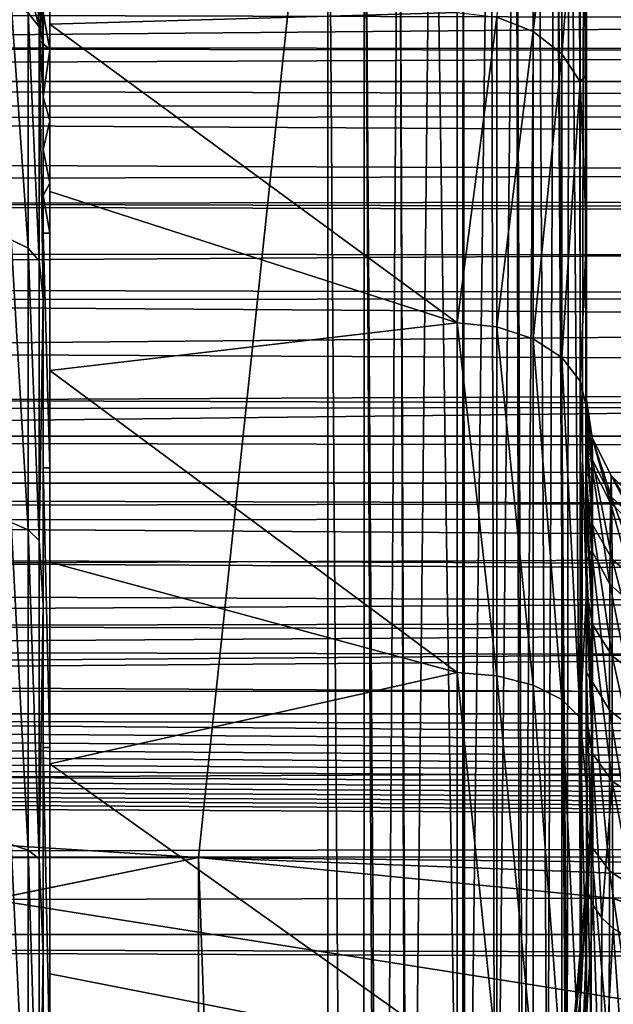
# Model space of a CAD drawing. Header units: metres. Extents: x -95 to 103, y -12 to 12.
# Tile 392 of 520: x -12.89 to -10.6, y 4.48 to 8.29. Entities that reach past the tile are written whole.
import ezdxf

# ---------------------------------------------------------------- set-up
doc = ezdxf.new("R2010")
doc.units = ezdxf.units.M
doc.layers.add('solid_P74500', color=7, linetype='CONTINUOUS')
doc.layers.add('solid_P74500_01', color=7, linetype='CONTINUOUS')

msp = doc.modelspace()

# ---------------------------------------------------------------- linework, layer by layer
at = {"layer": 'solid_P74500'}
for points in [[(-10.720217, 4.530786, -0.299938), (-10.729538, 10.260646, -0.258746), (-10.767222, 10.241575, -0.139548)], [(-10.720217, 4.530786, -0.299938), (-10.70728, 10.272242, -0.379553), (-10.729538, 10.260646, -0.258746)], [(-10.720217, 4.530786, -0.299938), (-10.7, 4.962564, -0.500002), (-10.70728, 10.272242, -0.379553)], [(-10.70728, 10.272242, -0.379553), (-10.7, 4.962564, -0.500002), (-10.7, 10.276363, -0.500002)], [(-10.7, 10.276363, -3.322102), (-10.7, 10.276363, -0.500002), (-10.7, 4.962564, -0.500002)], [(-10.7, 9.964239, -4.164393), (-10.7, 10.276363, -3.322102), (-10.7, 4.962564, -0.500002)], [(-10.850705, 3.60625, 0.027919), (-10.820713, 10.214704, -0.023707), (-10.889793, 10.180357, 0.086145)], [(-10.850705, 3.60625, 0.027919), (-10.780282, 4.037884, -0.107419), (-10.820713, 10.214704, -0.023707)], [(-10.774139, 4.079462, -0.122136), (-10.767222, 10.241575, -0.139548), (-10.820713, 10.214704, -0.023707)], [(-10.780282, 4.037884, -0.107419), (-10.774139, 4.079462, -0.122136), (-10.820713, 10.214704, -0.023707)], [(-10.774139, 4.079462, -0.122136), (-10.720217, 4.530786, -0.299938), (-10.767222, 10.241575, -0.139548)], [(-10.943963, 3.118183, 0.154529), (-10.889793, 10.180357, 0.086145), (-10.973167, 10.139515, 0.186815)], [(-10.943963, 3.118183, 0.154529), (-10.850705, 3.60625, 0.027919), (-10.889793, 10.180357, 0.086145)], [(-11.053237, 2.621506, 0.262691), (-10.973167, 10.139515, 0.186815), (-11.06905, 10.091901, 0.275824)], [(-11.053237, 2.621506, 0.262691), (-10.955414, 3.063545, 0.167526), (-10.973167, 10.139515, 0.186815)], [(-10.955414, 3.063545, 0.167526), (-10.943963, 3.118183, 0.154529), (-10.973167, 10.139515, 0.186815)], [(-11.16904, 2.116243, 0.347397), (-11.06905, 10.091901, 0.275824), (-11.176538, 10.037791, 0.352049)], [(-11.16904, 2.116243, 0.347397), (-11.053237, 2.621506, 0.262691), (-11.06905, 10.091901, 0.275824)], [(-11.179474, 2.070286, 0.353846), (-11.176538, 10.037791, 0.352049), (-11.295142, 9.979001, 0.41438)], [(-11.179474, 2.070286, 0.353846), (-11.16904, 2.116243, 0.347397), (-11.176538, 10.037791, 0.352049)], [(-11.389148, 1.086274, 0.450458), (-11.295142, 9.979001, 0.41438), (-11.42355, 9.916136, 0.461028)], [(-11.389148, 1.086274, 0.450458), (-11.179474, 2.070286, 0.353846), (-11.295142, 9.979001, 0.41438)], [(-10.7, 9.964239, -4.164393), (-10.7, 4.962564, -0.500002), (-10.7, 5.560718, -1.04637)], [(-10.7, 9.964239, -4.164393), (-10.7, 5.560718, -1.04637), (-10.7, 5.589056, -1.075449)], [(-10.7, 9.588127, -4.9705), (-10.7, 9.964239, -4.164393), (-10.7, 5.589056, -1.075449)], [(-11.492043, 0.000119, 0.478138), (-11.42355, 9.916136, 0.461028), (-11.559311, 9.84859, 0.490054)], [(-11.492043, 0.000119, 0.478138), (-11.394361, 1.052726, 0.452147), (-11.42355, 9.916136, 0.461028)], [(-11.394361, 1.052726, 0.452147), (-11.389148, 1.086274, 0.450458), (-11.42355, 9.916136, 0.461028)], [(-11.562127, -9.22276, 0.49045), (-11.559311, 9.84859, 0.490054), (-11.7, 9.776363, 0.5)], [(-11.562127, -9.22276, 0.49045), (-11.456533, -9.297747, 0.469909), (-11.559311, 9.84859, 0.490054)], [(-11.492043, 0.000119, 0.478138), (-11.559311, 9.84859, 0.490054), (-11.456533, -9.297747, 0.469909)], [(-12.2, 5.05, 0.5), (-11.7, 9.776363, 0.5), (-88, 9.776363, 0.5)], [(-12.2, 5.05, 0.5), (-88, 9.776363, 0.5), (-88, 5.05, 0.5)], [(-11.7, -9.123637, 0.5), (-11.7, 9.776363, 0.5), (-12.2, 5.05, 0.5)], [(-11.562127, -9.22276, 0.49045), (-11.7, 9.776363, 0.5), (-11.7, -9.123637, 0.5)], [(-10.7, 9.588127, -4.9705), (-10.7, 5.589056, -1.075449), (-10.7, 6.056515, -1.629426)], [(-10.7, 9.146747, -5.742203), (-10.7, 9.588127, -4.9705), (-10.7, 6.056515, -1.629426)], [(-11.045939, 8.299086, -7.633216), (-10.906362, 9.258277, -6.311059), (-10.906362, 8.243978, -7.58828)], [(-10.906362, 8.243978, -7.58828), (-10.906362, 9.258277, -6.311059), (-10.795584, 9.161174, -6.25701)], [(-10.906362, 8.243978, -7.58828), (-10.795584, 9.161174, -6.25701), (-10.795584, 8.158117, -7.518138)], [(-10.795584, 8.158117, -7.518138), (-10.795584, 9.161174, -6.25701), (-10.724472, 9.038815, -6.188787)], [(-10.7, 9.146747, -5.742203), (-10.7, 6.056515, -1.629426), (-10.7, 6.079714, -1.662461)], [(-10.7, 9.146747, -5.742203), (-10.7, 6.079714, -1.662461), (-10.7, 6.382291, -2.180827)], [(-10.7, 8.640738, -6.478613), (-10.7, 9.146747, -5.742203), (-10.7, 6.382291, -2.180827)], [(-10.795584, 8.158117, -7.518138), (-10.724472, 9.038815, -6.188787), (-10.724472, 8.049923, -7.42967)], [(-10.724472, 9.038815, -6.188787), (-10.7, 8.640738, -6.478613), (-10.7, 8.078977, -7.167185)], [(-10.724472, 8.049923, -7.42967), (-10.724472, 9.038815, -6.188787), (-10.7, 8.078977, -7.167185)], [(92.5, 8.487373, 9.175829), (-94.018356, 8.920666, 8.756239), (-94.018356, 8.209083, 9.426609)], [(-12.775, 8.272129, -7.697855), (-12.775, 8.861717, -7.011328), (-11.2, 8.317983, -7.648605)], [(-12.775, 8.471128, -4.3), (-12.775, 8.861717, -7.011328), (-12.775, 8.272129, -7.697855)], [(-10.7, 8.640738, -6.478613), (-10.7, 6.382291, -2.180827), (-10.7, 6.471042, -2.372547)], [(-10.7, 8.640738, -6.478613), (-10.7, 6.471042, -2.372547), (-10.7, 6.640963, -2.825256)], [(-10.7, 8.078977, -7.167185), (-10.7, 8.640738, -6.478613), (-10.7, 6.640963, -2.825256)], [(92.5, 7.752533, 9.805175), (92.5, 8.487373, 9.175829), (-94.018356, 8.209083, 9.426609)], [(-12.827024, 8.471128, -4.3), (-12.775, 8.471128, -4.3), (-12.775, 8.174138, -4.337442)], [(-12.826688, 8.45, -4.300186), (-12.827024, 8.471128, -4.3), (-12.775, 8.174138, -4.337442)], [(-12.775, 8.174138, -4.337442), (-12.775, 8.471128, -4.3), (-12.775, 8.272129, -7.697855)], [(-12.812919, 8.207573, -4.329284), (-12.826688, 8.45, -4.300186), (-12.775, 8.174138, -4.337442)], [(-12.806815, 8.45, -4.348236), (-12.826688, 8.45, -4.300186), (-12.812919, 8.207573, -4.329284)], [(-12.806815, 8.45, -4.348236), (-12.812919, 8.207573, -4.329284), (-12.8, 7.991544, -4.4)], [(-12.806815, 8.45, -4.348236), (-12.8, 7.991544, -4.4), (-12.8, 8.45, -4.4)], [(-12.8, 8.45, -5.009184), (-12.8, 8.45, -4.4), (-12.8, 7.991544, -4.4)], [(-12.8, 8.351065, -5.044915), (-12.8, 8.45, -5.009184), (-12.8, 7.991544, -4.4)], [(-12.858634, 7.40553, -6.481727), (-12.923609, 8.353393, -5.284962), (-12.858634, 8.316751, -5.26178)], [(-12.858634, 7.40553, -6.481727), (-12.923609, 7.438158, -6.510284), (-12.923609, 8.353393, -5.284962)], [(-12.815224, 8.261871, -5.227059), (-12.858634, 8.316751, -5.26178), (-12.838197, 8.344212, -5.191939)], [(-12.815224, 8.261871, -5.227059), (-12.838197, 8.344212, -5.191939), (-12.809789, 8.306506, -5.150869)], [(-12.809789, 8.306506, -5.150869), (-12.8, 8.351065, -5.044915), (-12.8, 8.26471, -5.105342)], [(-12.8, 8.26471, -5.105342), (-12.8, 8.351065, -5.044915), (-12.8, 7.991544, -4.4)], [(-12.815224, 7.356664, -6.438956), (-12.858634, 8.316751, -5.26178), (-12.815224, 8.261871, -5.227059)], [(-12.858634, 7.40553, -6.481727), (-12.858634, 8.316751, -5.26178), (-12.815224, 7.356664, -6.438956)], [(-12.815224, 8.261871, -5.227059), (-12.809789, 8.306506, -5.150869), (-12.8, 8.26471, -5.105342)], [(-12.775, 8.272129, -7.697855), (-11.2, 8.317983, -7.648605), (-11.2, 7.117108, -8.777059)], [(-11.045939, 8.299086, -7.633216), (-11.2, 7.117108, -8.777059), (-11.2, 8.317983, -7.648605)], [(-12.815224, 8.261871, -5.227059), (-12.8, 8.26471, -5.105342), (-12.8, 8.197192, -5.186139)], [(-12.8, 8.197192, -5.186139), (-12.8, 8.26471, -5.105342), (-12.8, 7.991544, -4.4)], [(-12.775, 7.625296, -8.338946), (-12.775, 8.272129, -7.697855), (-11.2, 7.117108, -8.777059)], [(-12.775, 8.174138, -4.337442), (-12.775, 8.272129, -7.697855), (-12.775, 7.625296, -8.338946)], [(-11.045939, 7.101254, -8.758596), (-11.2, 7.117108, -8.777059), (-11.045939, 8.299086, -7.633216)], [(-11.045939, 7.101254, -8.758596), (-11.045939, 8.299086, -7.633216), (-10.906362, 8.243978, -7.58828)], [(-12.815224, 8.261871, -5.227059), (-12.8, 8.197192, -5.186139), (-12.8, 7.209812, -6.488678)], [(-12.815224, 7.356664, -6.438956), (-12.815224, 8.261871, -5.227059), (-12.8, 7.209812, -6.488678)], [(-11.045939, 7.101254, -8.758596), (-10.906362, 8.243978, -7.58828), (-10.906362, 7.055001, -8.704718)], [(-10.906362, 7.055001, -8.704718), (-10.906362, 8.243978, -7.58828), (-10.795584, 8.158117, -7.518138)], [(92.5, 7.752533, 9.805175), (-94.018356, 8.209083, 9.426609), (-94.018356, 7.447287, 10.039319)], [(-12.812919, 8.207573, -4.329284), (-12.775, 8.174138, -4.337442), (-12.8, 7.991544, -4.4)], [(-12.8, 8.197192, -5.186139), (-12.8, 7.610012, -4.66425), (-12.8, 7.464657, -4.846535)], [(-12.8, 7.209812, -6.488678), (-12.8, 8.197192, -5.186139), (-12.8, 7.464657, -4.846535)], [(-12.8, 8.197192, -5.186139), (-12.8, 7.787892, -4.513497), (-12.8, 7.610012, -4.66425)], [(-12.8, 8.197192, -5.186139), (-12.8, 7.991544, -4.4), (-12.8, 7.787892, -4.513497)], [(-12.8, 7.991544, -4.4), (-12.775, 8.174138, -4.337442), (-12.775, 7.898653, -4.44576)], [(-12.775, 7.898653, -4.44576), (-12.775, 8.174138, -4.337442), (-12.775, 7.625296, -8.338946)], [(-10.906362, 7.055001, -8.704718), (-10.795584, 8.158117, -7.518138), (-10.795584, 6.982949, -8.620655)], [(-10.795584, 6.982949, -8.620655), (-10.795584, 8.158117, -7.518138), (-10.724472, 8.049923, -7.42967)], [(-10.724472, 8.049923, -7.42967), (-10.7, 8.078977, -7.167185), (-10.7, 7.459756, -7.809303)], [(-10.7, 8.078977, -7.167185), (-10.7, 6.640963, -2.825256), (-10.7, 6.73701, -3.164392)], [(-10.7, 8.078977, -7.167185), (-10.7, 6.73701, -3.164392), (-10.7, 6.789945, -3.429881)], [(-10.7, 7.459756, -7.809303), (-10.7, 8.078977, -7.167185), (-10.7, 6.789945, -3.429881)], [(-10.795584, 6.982949, -8.620655), (-10.724472, 8.049923, -7.42967), (-10.724472, 6.892139, -8.514674)], [(-10.724472, 6.892139, -8.514674), (-10.724472, 8.049923, -7.42967), (-10.7, 7.459756, -7.809303)], [(-12.8, 7.991544, -4.4), (-12.775, 7.898653, -4.44576), (-12.8, 7.787892, -4.513497)], [(-12.8, 7.787892, -4.513497), (-12.775, 7.898653, -4.44576), (-12.775, 7.657787, -4.617832)], [(-12.775, 7.657787, -4.617832), (-12.775, 7.898653, -4.44576), (-12.775, 7.625296, -8.338946)], [(-12.8, 7.787892, -4.513497), (-12.775, 7.657787, -4.617832), (-12.8, 7.610012, -4.66425)], [(92.5, 6.975814, 10.372194), (92.5, 7.752533, 9.805175), (-94.018356, 7.447287, 10.039319)], [(-12.8, 7.610012, -4.66425), (-12.775, 7.657787, -4.617832), (-12.775, 7.464657, -4.846535)], [(-12.775, 7.464657, -4.846535), (-12.775, 7.657787, -4.617832), (-12.775, 7.625296, -8.338946)], [(-12.775, 6.932415, -8.923593), (-12.775, 7.625296, -8.338946), (-11.2, 7.117108, -8.777059)], [(-12.775, 7.464657, -4.846535), (-12.775, 7.625296, -8.338946), (-12.775, 6.932415, -8.923593)], [(-12.8, 7.610012, -4.66425), (-12.775, 7.464657, -4.846535), (-12.8, 7.464657, -4.846535)], [(-12.8, 7.464657, -4.846535), (-12.775, 7.464657, -4.846535), (-12.775, 6.556727, -6.017871)], [(-12.8, 7.464657, -4.846535), (-12.775, 6.556727, -6.017871), (-12.8, 6.556684, -6.017917)], [(-12.8, 7.209812, -6.488678), (-12.8, 7.464657, -4.846535), (-12.8, 6.556684, -6.017917)], [(-12.775, 6.556727, -6.017871), (-12.775, 7.464657, -4.846535), (-12.775, 6.932415, -8.923593)], [(92.5, 6.975814, 10.372194), (-94.018356, 7.447287, 10.039319), (-94.018356, 6.639937, 10.59062)], [(-12.858634, 6.31703, -7.546509), (-12.923609, 6.344862, -7.579757), (-12.923609, 7.438158, -6.510284)], [(-12.858634, 6.31703, -7.546509), (-12.923609, 7.438158, -6.510284), (-12.858634, 7.40553, -6.481727)], [(-10.724472, 6.892139, -8.514674), (-10.7, 7.459756, -7.809303), (-10.7, 6.791658, -8.397204)], [(-10.7, 7.459756, -7.809303), (-10.7, 6.789945, -3.429881), (-10.7, 6.821482, -3.96464)], [(-10.7, 6.791658, -8.397204), (-10.7, 7.459756, -7.809303), (-10.7, 6.821482, -3.96464)], [(-12.858634, 7.40553, -6.481727), (-12.815224, 7.356664, -6.438956), (-12.815224, 6.275347, -7.496712)], [(-12.858634, 6.31703, -7.546509), (-12.858634, 7.40553, -6.481727), (-12.815224, 6.275347, -7.496712)], [(-12.815224, 6.275347, -7.496712), (-12.815224, 7.356664, -6.438956), (-12.8, 7.209812, -6.488678)], [(-12.815224, 6.275347, -7.496712), (-12.8, 7.209812, -6.488678), (-12.8, 6.026425, -7.600097)], [(-12.8, 6.026425, -7.600097), (-12.8, 7.209812, -6.488678), (-12.8, 6.556684, -6.017917)], [(-12.775, 6.932415, -8.923593), (-11.2, 7.117108, -8.777059), (-11.2, 5.764879, -9.718856)], [(-11.045939, 5.752546, -9.697887), (-11.2, 5.764879, -9.718856), (-11.2, 7.117108, -8.777059)], [(-11.045939, 5.752546, -9.697887), (-11.2, 7.117108, -8.777059), (-11.045939, 7.101254, -8.758596)], [(-11.045939, 7.101254, -8.758596), (-10.906362, 7.055001, -8.704718), (-10.906362, 5.716541, -9.636717)], [(-11.045939, 5.752546, -9.697887), (-11.045939, 7.101254, -8.758596), (-10.906362, 5.716541, -9.636717)], [(-10.906362, 7.055001, -8.704718), (-10.795584, 6.982949, -8.620655), (-10.795584, 5.660461, -9.541303)], [(-10.906362, 5.716541, -9.636717), (-10.906362, 7.055001, -8.704718), (-10.795584, 5.660461, -9.541303)], [(92.5, 6.152128, 10.880493), (92.5, 6.975814, 10.372194), (-94.018356, 6.639937, 10.59062)], [(-10.795584, 6.982949, -8.620655), (-10.724472, 6.892139, -8.514674), (-10.724472, 5.589754, -9.421036)], [(-10.795584, 5.660461, -9.541303), (-10.795584, 6.982949, -8.620655), (-10.724472, 5.589754, -9.421036)], [(-12.775, 6.192263, -9.451836), (-12.775, 6.932415, -8.923593), (-11.2, 5.764879, -9.718856)], [(-12.775, 6.556727, -6.017871), (-12.775, 6.932415, -8.923593), (-12.775, 6.192263, -9.451836)], [(-10.724472, 6.892139, -8.514674), (-10.7, 6.791658, -8.397204), (-10.7, 6.077065, -8.927623)], [(-10.724472, 5.589754, -9.421036), (-10.724472, 6.892139, -8.514674), (-10.7, 6.077065, -8.927623)], [(-10.7, 6.821482, -3.96464), (-10.7, 6.789945, -3.429881), (-10.676992, 6.58591, -3.182848)], [(-10.677466, 6.673113, -3.964638), (-10.7, 6.821482, -3.96464), (-10.676992, 6.58591, -3.182848)], [(-10.679035, 6.563127, -4.871075), (-10.7, 6.821482, -3.96464), (-10.677466, 6.673113, -3.964638)], [(-10.7, 6.791658, -8.397204), (-10.7, 6.821482, -3.96464), (-10.7, 6.732092, -4.755459)], [(-10.679035, 6.563127, -4.871075), (-10.7, 6.732092, -4.755459), (-10.7, 6.821482, -3.96464)], [(-10.7, 6.791658, -8.397204), (-10.7, 6.520234, -5.458665), (-10.7, 6.191963, -6.088352)], [(-10.7, 6.077065, -8.927623), (-10.7, 6.791658, -8.397204), (-10.7, 6.191963, -6.088352)], [(-10.7, 6.791658, -8.397204), (-10.7, 6.732092, -4.755459), (-10.7, 6.520234, -5.458665)], [(-10.7, 6.789945, -3.429881), (-10.7, 6.73701, -3.164392), (-10.676992, 6.58591, -3.182848)], [(-10.7, 6.73701, -3.164392), (-10.7, 6.640963, -2.825256), (-10.676474, 6.337307, -2.436448)], [(-10.676992, 6.58591, -3.182848), (-10.7, 6.73701, -3.164392), (-10.676474, 6.337307, -2.436448)], [(-10.679035, 6.563127, -4.871075), (-10.7, 6.520234, -5.458665), (-10.7, 6.732092, -4.755459)], [(-10.607231, 6.420863, -4.834728), (-10.679035, 6.563127, -4.871075), (-10.677466, 6.673113, -3.964638)], [(-10.677466, 6.673113, -3.964638), (-10.676992, 6.58591, -3.182848), (-10.602393, 6.442499, -3.214391)], [(-10.604236, 6.527142, -3.964637), (-10.677466, 6.673113, -3.964638), (-10.602393, 6.442499, -3.214391)], [(-10.607231, 6.420863, -4.834728), (-10.677466, 6.673113, -3.964638), (-10.604236, 6.527142, -3.964637)], [(92.5, 6.152128, 10.880493), (-94.018356, 6.639937, 10.59062), (-94.018356, 5.791973, 11.077141)], [(-10.7, 6.640963, -2.825256), (-10.7, 6.471042, -2.372547), (-10.676474, 6.337307, -2.436448)], [(-12.8, 6.556684, -6.017917), (-12.775, 6.556727, -6.017871), (-12.775, 5.474746, -7.016306)], [(-12.8, 6.556684, -6.017917), (-12.775, 5.474746, -7.016306), (-12.8, 5.474657, -7.016375)], [(-12.8, 6.026425, -7.600097), (-12.8, 6.556684, -6.017917), (-12.8, 5.474657, -7.016375)], [(-12.775, 5.474746, -7.016306), (-12.775, 6.556727, -6.017871), (-12.775, 6.192263, -9.451836)], [(-10.679035, 6.563127, -4.871075), (-10.680048, 6.23771, -5.725375), (-10.7, 6.520234, -5.458665)], [(-10.609302, 6.107091, -5.657196), (-10.680048, 6.23771, -5.725375), (-10.679035, 6.563127, -4.871075)], [(-10.607231, 6.420863, -4.834728), (-10.609302, 6.107091, -5.657196), (-10.679035, 6.563127, -4.871075)], [(-10.676992, 6.58591, -3.182848), (-10.676474, 6.337307, -2.436448), (-10.600967, 6.202978, -2.496407)], [(-10.602393, 6.442499, -3.214391), (-10.676992, 6.58591, -3.182848), (-10.600967, 6.202978, -2.496407)], [(-10.680048, 6.23771, -5.725375), (-10.7, 6.191963, -6.088352), (-10.7, 6.520234, -5.458665)], [(-10.488104, 6.306012, -4.805385), (-10.607231, 6.420863, -4.834728), (-10.604236, 6.527142, -3.964637)], [(-10.604236, 6.527142, -3.964637), (-10.602393, 6.442499, -3.214391), (-10.480659, 6.328219, -3.239528)], [(-10.487596, 6.412364, -3.964637), (-10.604236, 6.527142, -3.964637), (-10.480659, 6.328219, -3.239528)], [(-10.488104, 6.306012, -4.805385), (-10.604236, 6.527142, -3.964637), (-10.487596, 6.412364, -3.964637)], [(-10.7, 6.471042, -2.372547), (-10.7, 6.382291, -2.180827), (-10.676476, 5.950873, -1.751753)], [(-10.676474, 6.337307, -2.436448), (-10.7, 6.471042, -2.372547), (-10.676476, 5.950873, -1.751753)], [(-10.602393, 6.442499, -3.214391), (-10.600967, 6.202978, -2.496407), (-10.477966, 6.096237, -2.544051)], [(-10.480659, 6.328219, -3.239528), (-10.602393, 6.442499, -3.214391), (-10.477966, 6.096237, -2.544051)], [(-10.49103, 6.001252, -5.601952), (-10.609302, 6.107091, -5.657196), (-10.607231, 6.420863, -4.834728)], [(-10.488104, 6.306012, -4.805385), (-10.49103, 6.001252, -5.601952), (-10.607231, 6.420863, -4.834728)], [(-10.7, 6.382291, -2.180827), (-10.7, 6.079714, -1.662461), (-10.676476, 5.950873, -1.751753)], [(-12.858634, 5.077307, -8.430635), (-12.923609, 5.099677, -8.467779), (-12.923609, 6.344862, -7.579757)], [(-12.858634, 5.077307, -8.430635), (-12.923609, 6.344862, -7.579757), (-12.858634, 6.31703, -7.546509)], [(-10.676474, 6.337307, -2.436448), (-10.676476, 5.950873, -1.751753), (-10.600417, 5.829089, -1.835741)], [(-10.600967, 6.202978, -2.496407), (-10.676474, 6.337307, -2.436448), (-10.600417, 5.829089, -1.835741)], [(-12.858634, 6.31703, -7.546509), (-12.815224, 6.275347, -7.496712), (-12.815224, 5.043804, -8.375005)], [(-12.858634, 5.077307, -8.430635), (-12.858634, 6.31703, -7.546509), (-12.815224, 5.043804, -8.375005)], [(-12.815224, 5.043804, -8.375005), (-12.815224, 6.275347, -7.496712), (-12.8, 6.026425, -7.600097)], [(-10.680048, 6.23771, -5.725375), (-10.680665, 5.733487, -6.488985), (-10.7, 6.191963, -6.088352)], [(-10.610574, 5.619171, -6.395519), (-10.680665, 5.733487, -6.488985), (-10.680048, 6.23771, -5.725375)], [(-10.609302, 6.107091, -5.657196), (-10.610574, 5.619171, -6.395519), (-10.680048, 6.23771, -5.725375)], [(-12.775, 5.412377, -9.919429), (-12.775, 6.192263, -9.451836), (-11.2, 5.764879, -9.718856)], [(-12.775, 5.474746, -7.016306), (-12.775, 6.192263, -9.451836), (-12.775, 5.412377, -9.919429)], [(-10.7, 6.077065, -8.927623), (-10.7, 6.191963, -6.088352), (-10.7, 5.763811, -6.670425)], [(-10.680665, 5.733487, -6.488985), (-10.7, 5.763811, -6.670425), (-10.7, 6.191963, -6.088352)], [(-10.600967, 6.202978, -2.496407), (-10.600417, 5.829089, -1.835741), (-10.476162, 5.732447, -1.902389)], [(-10.477966, 6.096237, -2.544051), (-10.600967, 6.202978, -2.496407), (-10.476162, 5.732447, -1.902389)], [(92.5, 5.292573, 11.32415), (92.5, 6.152128, 10.880493), (-94.018356, 5.791973, 11.077141)], [(-10.492833, 5.526332, -6.319613), (-10.610574, 5.619171, -6.395519), (-10.609302, 6.107091, -5.657196)], [(-10.49103, 6.001252, -5.601952), (-10.492833, 5.526332, -6.319613), (-10.609302, 6.107091, -5.657196)], [(-10.724472, 5.589754, -9.421036), (-10.7, 6.077065, -8.927623), (-10.7, 5.319667, -9.398912)], [(-10.7, 6.079714, -1.662461), (-10.7, 6.056515, -1.629426), (-10.676504, 5.451619, -1.143418)], [(-10.676476, 5.950873, -1.751753), (-10.7, 6.079714, -1.662461), (-10.676504, 5.451619, -1.143418)], [(-10.7, 5.319667, -9.398912), (-10.7, 6.077065, -8.927623), (-10.7, 5.763811, -6.670425)], [(-10.7, 6.056515, -1.629426), (-10.7, 5.589056, -1.075449), (-10.676504, 5.451619, -1.143418)], [(-12.815224, 5.043804, -8.375005), (-12.8, 6.026425, -7.600097), (-12.8, 4.674098, -8.499244)], [(-12.8, 4.674098, -8.499244), (-12.8, 6.026425, -7.600097), (-12.8, 5.474657, -7.016375)], [(-10.676476, 5.950873, -1.751753), (-10.676504, 5.451619, -1.143418), (-10.599911, 5.344534, -1.246482)], [(-10.600417, 5.829089, -1.835741), (-10.676476, 5.950873, -1.751753), (-10.599911, 5.344534, -1.246482)], [(-10.600417, 5.829089, -1.835741), (-10.599911, 5.344534, -1.246482), (-10.474512, 5.259675, -1.328155)], [(-10.476162, 5.732447, -1.902389), (-10.600417, 5.829089, -1.835741), (-10.474512, 5.259675, -1.328155)], [(92.5, 5.292573, 11.32415), (-94.018356, 5.791973, 11.077141), (-94.018356, 4.90858, 11.495906)], [(-12.775, 5.412377, -9.919429), (-11.2, 5.764879, -9.718856), (-11.2, 4.290052, -10.453968)], [(-11.045939, 4.281618, -10.431134), (-11.2, 4.290052, -10.453968), (-11.2, 5.764879, -9.718856)], [(-11.045939, 4.281618, -10.431134), (-11.2, 5.764879, -9.718856), (-11.045939, 5.752546, -9.697887)], [(-11.045939, 5.752546, -9.697887), (-10.906362, 5.716541, -9.636717), (-10.906362, 4.256957, -10.36453)], [(-11.045939, 4.281618, -10.431134), (-11.045939, 5.752546, -9.697887), (-10.906362, 4.256957, -10.36453)], [(-10.7, 5.319667, -9.398912), (-10.7, 5.763811, -6.670425), (-10.7, 5.17428, -7.251416)], [(-10.680972, 5.094582, -7.14381), (-10.7, 5.17428, -7.251416), (-10.7, 5.763811, -6.670425)], [(-10.680665, 5.733487, -6.488985), (-10.680972, 5.094582, -7.14381), (-10.7, 5.763811, -6.670425)], [(-10.906362, 5.716541, -9.636717), (-10.795584, 5.660461, -9.541303), (-10.795584, 4.218554, -10.260656)], [(-10.906362, 4.256957, -10.36453), (-10.906362, 5.716541, -9.636717), (-10.795584, 4.218554, -10.260656)], [(-10.61121, 4.998058, -7.031844), (-10.680972, 5.094582, -7.14381), (-10.680665, 5.733487, -6.488985)], [(-10.610574, 5.619171, -6.395519), (-10.61121, 4.998058, -7.031844), (-10.680665, 5.733487, -6.488985)], [(-10.795584, 5.660461, -9.541303), (-10.724472, 5.589754, -9.421036), (-10.724472, 4.170092, -10.129738)], [(-10.795584, 4.218554, -10.260656), (-10.795584, 5.660461, -9.541303), (-10.724472, 4.170092, -10.129738)], [(-18.879267, 5.604443, -11.173192), (92.5, 4.734525, -11.568391), (-19.200003, 5.573798, -11.188511)], [(-10.493737, 4.919579, -6.940812), (-10.61121, 4.998058, -7.031844), (-10.610574, 5.619171, -6.395519)], [(-10.492833, 5.526332, -6.319613), (-10.493737, 4.919579, -6.940812), (-10.610574, 5.619171, -6.395519)], [(-84.200005, 5.573798, -11.188511), (92.5, 4.734525, -11.568391), (-94.018356, 4.765634, -11.555896)], [(-74.200005, 5.573798, -11.188511), (92.5, 4.734525, -11.568391), (-79.200005, 5.573798, -11.188511)], [(-69.200005, 5.573798, -11.188511), (92.5, 4.734525, -11.568391), (-74.200005, 5.573798, -11.188511)], [(-64.200005, 5.573798, -11.188511), (92.5, 4.734525, -11.568391), (-69.200005, 5.573798, -11.188511)], [(-59.200001, 5.573798, -11.188511), (92.5, 4.734525, -11.568391), (-64.200005, 5.573798, -11.188511)], [(-54.200001, 5.573798, -11.188511), (92.5, 4.734525, -11.568391), (-59.200001, 5.573798, -11.188511)], [(-49.200001, 5.573798, -11.188511), (92.5, 4.734525, -11.568391), (-54.200001, 5.573798, -11.188511)], [(-44.200001, 5.573798, -11.188511), (92.5, 4.734525, -11.568391), (-49.200001, 5.573798, -11.188511)], [(-39.200001, 5.573798, -11.188511), (92.5, 4.734525, -11.568391), (-44.200001, 5.573798, -11.188511)], [(-34.200001, 5.573798, -11.188511), (92.5, 4.734525, -11.568391), (-39.200001, 5.573798, -11.188511)], [(-29.200003, 5.573798, -11.188511), (92.5, 4.734525, -11.568391), (-34.200001, 5.573798, -11.188511)], [(-24.200003, 5.573798, -11.188511), (92.5, 4.734525, -11.568391), (-29.200003, 5.573798, -11.188511)], [(-19.200003, 5.573798, -11.188511), (92.5, 4.734525, -11.568391), (-24.200003, 5.573798, -11.188511)], [(-10.724472, 5.589754, -9.421036), (-10.7, 5.319667, -9.398912), (-10.7, 4.528847, -9.8043)], [(-10.724472, 4.170092, -10.129738), (-10.724472, 5.589754, -9.421036), (-10.7, 4.528847, -9.8043)], [(-10.7, 5.589056, -1.075449), (-10.7, 5.560718, -1.04637), (-10.676504, 5.451619, -1.143418)], [(-10.693497, 4.912772, -0.563695), (-10.7, 5.560718, -1.04637), (-10.7, 4.962564, -0.500002)], [(-10.693497, 4.912772, -0.563695), (-10.676504, 5.451619, -1.143418), (-10.7, 5.560718, -1.04637)], [(-12.8, 5.474657, -7.016375), (-12.775, 5.474746, -7.016306), (-12.775, 4.24283, -7.823288)], [(-12.8, 5.474657, -7.016375), (-12.775, 4.24283, -7.823288), (-12.8, 4.242698, -7.82336)], [(-12.8, 4.674098, -8.499244), (-12.8, 5.474657, -7.016375), (-12.8, 4.242698, -7.82336)], [(-12.775, 5.474746, -7.016306), (-12.775, 5.412377, -9.919429), (-12.775, 4.599659, -10.321157)], [(-12.775, 4.24283, -7.823288), (-12.775, 5.474746, -7.016306), (-12.775, 4.599659, -10.321157)], [(-10.693497, 4.912772, -0.563695), (-10.673388, 4.863281, -0.626998), (-10.676504, 5.451619, -1.143418)], [(-10.640219, 4.816435, -0.686917), (-10.599911, 5.344534, -1.246482), (-10.676504, 5.451619, -1.143418)], [(-10.673388, 4.863281, -0.626998), (-10.640219, 4.816435, -0.686917), (-10.676504, 5.451619, -1.143418)], [(-12.775, 4.599659, -10.321157), (-12.775, 5.412377, -9.919429), (-11.2, 4.290052, -10.453968)], [(-10.640219, 4.816435, -0.686917), (-10.595951, 4.774424, -0.740648), (-10.599911, 5.344534, -1.246482)], [(-10.476698, 4.705993, -0.828166), (-10.474512, 5.259675, -1.328155), (-10.599911, 5.344534, -1.246482)], [(-10.595951, 4.774424, -0.740648), (-10.476698, 4.705993, -0.828166), (-10.599911, 5.344534, -1.246482)], [(-10.7, 4.528847, -9.8043), (-10.7, 5.319667, -9.398912), (-10.7, 5.17428, -7.251416)], [(92.5, 4.408051, 11.696763), (92.5, 5.292573, 11.32415), (-94.018356, 4.90858, 11.495906)], [(-10.7, 4.528847, -9.8043), (-10.7, 5.17428, -7.251416), (-10.7, 4.449816, -7.789485)], [(-10.681089, 4.358245, -7.686265), (-10.7, 4.449816, -7.789485), (-10.7, 5.17428, -7.251416)], [(-10.680972, 5.094582, -7.14381), (-10.681089, 4.358245, -7.686265), (-10.7, 5.17428, -7.251416)], [(-84.199997, 3.78, -10.861012), (92.5, 5.112957, -10.30056), (-92.5, 5.004237, -10.35396)], [(-79.199997, 3.78, -10.861012), (92.5, 5.112957, -10.30056), (-84.199997, 3.78, -10.861012)], [(-74.199997, 3.78, -10.861012), (92.5, 5.112957, -10.30056), (-79.199997, 3.78, -10.861012)], [(-69.199997, 3.78, -10.861012), (92.5, 5.112957, -10.30056), (-74.199997, 3.78, -10.861012)], [(-64.199997, 3.78, -10.861012), (92.5, 5.112957, -10.30056), (-69.199997, 3.78, -10.861012)], [(-59.200001, 3.78, -10.861012), (92.5, 5.112957, -10.30056), (-64.199997, 3.78, -10.861012)], [(-54.200001, 3.78, -10.861012), (92.5, 5.112957, -10.30056), (-59.200001, 3.78, -10.861012)], [(-49.200001, 3.78, -10.861012), (92.5, 5.112957, -10.30056), (-54.200001, 3.78, -10.861012)], [(-44.200001, 3.78, -10.861012), (92.5, 5.112957, -10.30056), (-49.200001, 3.78, -10.861012)], [(-39.200001, 3.78, -10.861012), (92.5, 5.112957, -10.30056), (-44.200001, 3.78, -10.861012)], [(-34.200001, 3.78, -10.861012), (92.5, 5.112957, -10.30056), (-39.200001, 3.78, -10.861012)], [(-29.200001, 3.78, -10.861012), (92.5, 5.112957, -10.30056), (-34.200001, 3.78, -10.861012)], [(-24.200001, 3.78, -10.861012), (92.5, 5.112957, -10.30056), (-29.200001, 3.78, -10.861012)], [(-19.200001, 3.78, -10.861012), (92.5, 5.112957, -10.30056), (-24.200001, 3.78, -10.861012)], [(-18.842264, 3.733493, -10.877088), (92.5, 5.112957, -10.30056), (-19.200001, 3.78, -10.861012)], [(-12.858634, 3.716039, -9.112943), (-12.923609, 3.732411, -9.153091), (-12.923609, 5.099677, -8.467779)], [(-12.858634, 3.716039, -9.112943), (-12.923609, 5.099677, -8.467779), (-12.858634, 5.077307, -8.430635)], [(-12.858634, 5.077307, -8.430635), (-12.815224, 5.043804, -8.375005), (-12.815224, 3.691519, -9.05281)], [(-12.858634, 3.716039, -9.112943), (-12.858634, 5.077307, -8.430635), (-12.815224, 3.691519, -9.05281)], [(-10.611455, 4.279501, -7.561097), (-10.681089, 4.358245, -7.686265), (-10.680972, 5.094582, -7.14381)], [(-10.61121, 4.998058, -7.031844), (-10.611455, 4.279501, -7.561097), (-10.680972, 5.094582, -7.14381)], [(-13, 4.886709, 9.854952), (-12.2, 5.05, 0.5), (-88, 5.05, 0.5)], [(-13, 4.886709, 9.854952), (-10.601461, 4.892629, 9.515797), (-12.2, 5.05, 0.5)], [(-12.815224, 3.691519, -9.05281), (-12.815224, 5.043804, -8.375005), (-12.8, 4.674098, -8.499244)], [(-8.2, 4.898593, 9.174082), (-8.2, 5.006362, 3), (-12.2, 5.05, 0.5)], [(-12.2, 3.544, 0.5), (-12.2, 5.05, 0.5), (-8.2, 5.006362, 3)], [(-10.601461, 4.892629, 9.515797), (-8.2, 4.898593, 9.174082), (-12.2, 5.05, 0.5)], [(-11.7, -9.123637, 0.5), (-12.2, 5.05, 0.5), (-12.2, 3.544, 0.5)], [(-12.17, 3.55, 0.51875), (-12.2, 3.544, 0.5), (-8.2, 5.006362, 3)], [(-12.17, 3.55, 0.51875), (-8.2, 5.006362, 3), (-8.2, 3.55, 3)], [(-10.494086, 4.215451, -7.459286), (-10.611455, 4.279501, -7.561097), (-10.61121, 4.998058, -7.031844)], [(-10.493737, 4.919579, -6.940812), (-10.494086, 4.215451, -7.459286), (-10.61121, 4.998058, -7.031844)], [(-10.780282, 4.037884, -0.107419), (-10.693497, 4.912772, -0.563695), (-10.7, 4.962564, -0.500002)], [(-10.780282, 4.037884, -0.107419), (-10.7, 4.962564, -0.500002), (-10.774139, 4.079462, -0.122136)], [(-10.774139, 4.079462, -0.122136), (-10.7, 4.962564, -0.500002), (-10.720217, 4.530786, -0.299938)], [(-10.726377, 3.979113, -0.196243), (-10.693497, 4.912772, -0.563695), (-10.780282, 4.037884, -0.107419)], [(-10.726377, 3.979113, -0.196243), (-10.673388, 4.863281, -0.626998), (-10.693497, 4.912772, -0.563695)], [(92.5, 4.408051, 11.696763), (-94.018356, 4.90858, 11.495906), (-94.018356, 3.995162, 11.844352)], [(-8.2, 4.128476, 9.544991), (-10.601461, 4.892629, 9.515797), (-13, 4.886709, 9.854952)], [(-13, 4.208375, 10.163148), (-8.2, 4.128476, 9.544991), (-13, 4.886709, 9.854952)], [(-8.2, 4.128476, 9.544991), (-8.2, 4.898593, 9.174082), (-10.601461, 4.892629, 9.515797)], [(-10.642973, 3.920399, -0.273416), (-10.673388, 4.863281, -0.626998), (-10.726377, 3.979113, -0.196243)], [(-10.642973, 3.920399, -0.273416), (-10.640219, 4.816435, -0.686917), (-10.673388, 4.863281, -0.626998)], [(-10.642973, 3.920399, -0.273416), (-10.595951, 4.774424, -0.740648), (-10.640219, 4.816435, -0.686917)], [(-10.533622, 3.867408, -0.328468), (-10.595951, 4.774424, -0.740648), (-10.642973, 3.920399, -0.273416)], [(-10.533622, 3.867408, -0.328468), (-10.476698, 4.705993, -0.828166), (-10.595951, 4.774424, -0.740648)], [(-12.815224, 3.691519, -9.05281), (-12.8, 4.674098, -8.499244), (-12.8, 3.188978, -9.160785)], [(-12.8, 3.188978, -9.160785), (-12.8, 4.674098, -8.499244), (-12.8, 4.242698, -7.82336)], [(-12.775, 3.753585, -10.658128), (-12.775, 4.599659, -10.321157), (-11.2, 4.290052, -10.453968)], [(-12.775, 4.24283, -7.823288), (-12.775, 4.599659, -10.321157), (-12.775, 3.753585, -10.658128)], [(-10.724472, 4.170092, -10.129738), (-10.7, 4.528847, -9.8043), (-10.7, 3.702897, -10.145167)], [(-10.7, 3.702897, -10.145167), (-10.7, 4.528847, -9.8043), (-10.7, 4.449816, -7.789485)]]:
    msp.add_3dface(points, dxfattribs=at)
at = {"layer": 'solid_P74500_01'}
for points in [[(-18.49988, 8.352461, -7.904833), (-18.269226, 8.185938, -8.077154), (92.5, 9.145422, -6.971025)], [(-18.269226, 8.185938, -8.077154), (92.5, 7.978936, -8.2818), (92.5, 9.145422, -6.971025)], [(-92.5, 7.788958, 8.459974), (-92.5, 8.940191, 7.233159), (92.5, 8.572252, 7.665731)], [(-18.21125, 8.735947, -8.940538), (92.5, 8.749893, -8.926759), (92.5, 8.035608, -9.574944)], [(-18.00983, 8.558819, -9.110249), (-18.21125, 8.735947, -8.940538), (92.5, 8.035608, -9.574944)], [(-92.5, 7.788958, 8.459974), (92.5, 8.572252, 7.665731), (92.5, 7.29035, 8.893468)], [(-17.906006, 8.443342, -9.217374), (-18.00983, 8.558819, -9.110249), (92.5, 8.035608, -9.574944)], [(-17.810068, 8.317733, -9.33088), (-17.906006, 8.443342, -9.217374), (92.5, 8.035608, -9.574944)], [(-17.728514, 8.18801, -9.444919), (-17.810068, 8.317733, -9.33088), (92.5, 8.035608, -9.574944)], [(-17.657782, 8.05173, -9.561361), (-17.728514, 8.18801, -9.444919), (92.5, 8.035608, -9.574944)], [(-18.269226, 8.185938, -8.077154), (-18.061371, 7.95457, -8.305107), (92.5, 7.978936, -8.2818)], [(-17.599241, 7.905591, -9.682542), (-17.657782, 8.05173, -9.561361), (92.5, 8.035608, -9.574944)], [(-17.599241, 7.905591, -9.682542), (92.5, 8.035608, -9.574944), (92.5, 7.275492, -10.16434)], [(-18.061371, 7.95457, -8.305107), (-17.901268, 7.66248, -8.575336), (92.5, 7.978936, -8.2818)], [(-17.901268, 7.66248, -8.575336), (-17.813553, 7.333337, -8.858451), (92.5, 7.978936, -8.2818)], [(-17.877127, 6.682053, -9.359496), (92.5, 6.628378, -9.397458), (92.5, 7.978936, -8.2818)], [(-17.807383, 6.99762, -9.125969), (-17.877127, 6.682053, -9.359496), (92.5, 7.978936, -8.2818)], [(-17.813553, 7.333337, -8.858451), (-17.807383, 6.99762, -9.125969), (92.5, 7.978936, -8.2818)], [(-17.553913, 7.745763, -9.810869), (-17.599241, 7.905591, -9.682542), (92.5, 7.275492, -10.16434)], [(-92.5, 6.467994, 9.508519), (-92.5, 7.788958, 8.459974), (92.5, 7.29035, 8.893468)], [(-17.520657, 7.575688, -9.942784), (-17.553913, 7.745763, -9.810869), (92.5, 7.275492, -10.16434)], [(-17.501715, 7.387943, -10.08307), (-17.520657, 7.575688, -9.942784), (92.5, 7.275492, -10.16434)], [(-17.504425, 7.205236, -10.21443), (-17.501715, 7.387943, -10.08307), (92.5, 7.275492, -10.16434)], [(-92.5, 6.467994, 9.508519), (92.5, 7.29035, 8.893468), (92.5, 5.836015, 9.908373)], [(-17.504425, 7.205236, -10.21443), (92.5, 7.275492, -10.16434), (92.5, 6.466235, -10.696543)], [(-17.527477, 7.01674, -10.344823), (-17.504425, 7.205236, -10.21443), (92.5, 6.466235, -10.696543)], [(-17.568153, 6.830747, -10.468567), (-17.527477, 7.01674, -10.344823), (92.5, 6.466235, -10.696543)], [(-17.62426, 6.65851, -10.578953), (-17.568153, 6.830747, -10.468567), (92.5, 6.466235, -10.696543)], [(-17.877127, 6.682053, -9.359496), (-18.010275, 6.402062, -9.553198), (92.5, 6.628378, -9.397458)], [(-19.200001, 5.74, -9.965059), (92.5, 5.112957, -10.30056), (92.5, 6.628378, -9.397458)], [(-18.92671, 5.766949, -9.949488), (-19.200001, 5.74, -9.965059), (92.5, 6.628378, -9.397458)], [(-18.661928, 5.847542, -9.902336), (-18.92671, 5.766949, -9.949488), (92.5, 6.628378, -9.397458)], [(-18.414434, 5.981127, -9.822226), (-18.661928, 5.847542, -9.902336), (92.5, 6.628378, -9.397458)], [(-18.193438, 6.16685, -9.706697), (-18.414434, 5.981127, -9.822226), (92.5, 6.628378, -9.397458)], [(-18.010275, 6.402062, -9.553198), (-18.193438, 6.16685, -9.706697), (92.5, 6.628378, -9.397458)], [(-17.674746, 6.542895, -10.650846), (-17.62426, 6.65851, -10.578953), (92.5, 6.466235, -10.696543)], [(-17.696741, 6.499281, -10.677516), (-17.674746, 6.542895, -10.650846), (92.5, 6.466235, -10.696543)], [(-17.784813, 6.350398, -10.766728), (-17.696741, 6.499281, -10.677516), (92.5, 6.466235, -10.696543)], [(-92.5, 5.004237, 10.35396), (-92.5, 6.467994, 9.508519), (92.5, 5.836015, 9.908373)], [(-17.784813, 6.350398, -10.766728), (92.5, 6.466235, -10.696543), (92.5, 5.614786, -11.167662)], [(-17.887218, 6.210558, -10.847994), (-17.784813, 6.350398, -10.766728), (92.5, 5.614786, -11.167662)], [(-18.006952, 6.077981, -10.922827), (-17.887218, 6.210558, -10.847994), (92.5, 5.614786, -11.167662)], [(-18.139341, 5.956829, -10.989367), (-18.006952, 6.077981, -10.922827), (92.5, 5.614786, -11.167662)], [(-18.277027, 5.852796, -11.045125), (-18.139341, 5.956829, -10.989367), (92.5, 5.614786, -11.167662)], [(-92.5, 5.004237, 10.35396), (92.5, 5.836015, 9.908373), (92.5, 4.24661, 10.687108)], [(-18.570906, 5.697461, -11.126048), (-18.277027, 5.852796, -11.045125), (92.5, 5.614786, -11.167662)], [(-19.200001, 5.74, -9.965059), (-92.5, 5.004237, -10.35396), (92.5, 5.112957, -10.30056)], [(-18.879267, 5.604443, -11.173192), (-18.570906, 5.697461, -11.126048), (92.5, 5.614786, -11.167662)], [(-18.879267, 5.604443, -11.173192), (92.5, 5.614786, -11.167662), (92.5, 4.734525, -11.568391)], [(-84.200005, 5.573798, -11.188511), (-79.200005, 5.573798, -11.188511), (92.5, 4.734525, -11.568391)], [(-18.842264, 3.733493, -10.877088), (-18.510136, 3.598021, -10.922648), (92.5, 5.112957, -10.30056)], [(-18.510136, 3.598021, -10.922648), (92.5, 3.479047, -10.960578), (92.5, 5.112957, -10.30056)], [(-17, 3.510733, 10.951016), (-92.5, 5.004237, 10.35396), (92.5, 4.24661, 10.687108)], [(-19.199999, 4.180326, -11.780274), (-94.018356, 4.765634, -11.555896), (92.5, 4.734525, -11.568391)], [(-19.199999, 4.180326, -11.780274), (92.5, 4.734525, -11.568391), (92.5, 3.819387, -11.901371)]]:
    msp.add_3dface(points, dxfattribs=at)

doc.saveas('drawing.dxf')
